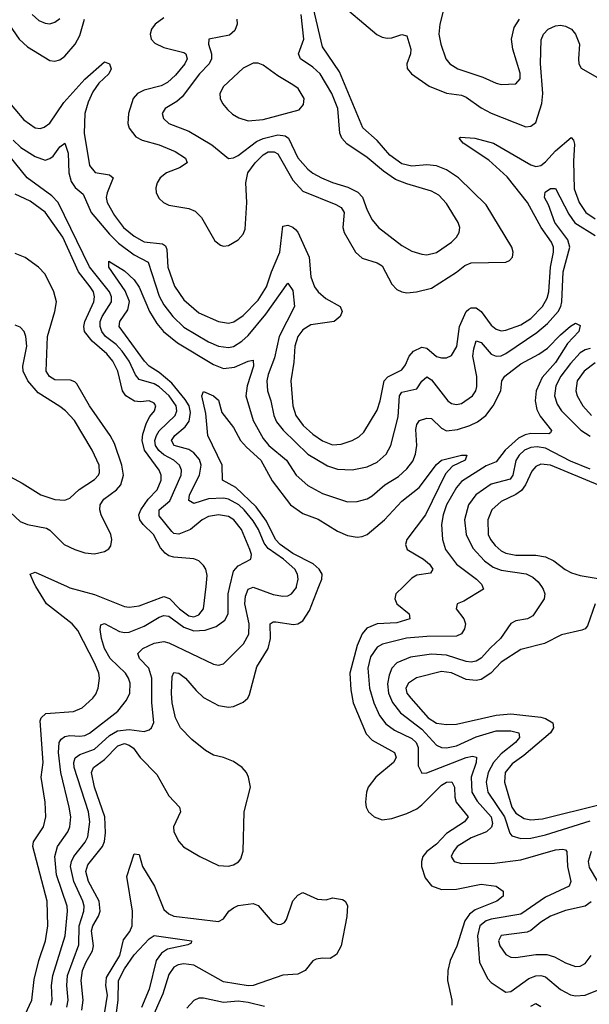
# Model space of a CAD drawing. Header units: inches. Extents: x 1694797 to 1849917, y 907313 to 1017959.
# Tile 365 of 656: x 1716448 to 1718746, y 1008314 to 1012288. Entities that reach past the tile are written whole.
import ezdxf

# ---------------------------------------------------------------- set-up
doc = ezdxf.new("R2010")
doc.units = ezdxf.units.IN
doc.header["$MEASUREMENT"] = 0
doc.layers.add('B7010', color=7, linetype='Continuous')
doc.layers.add('B7011', color=7, linetype='Continuous')

msp = doc.modelspace()

# ---------------------------------------------------------------- linework, layer by layer
at = {"layer": 'B7010', "color": 5}
for points, elevation in [([(1716470, 1008272.2), (1716496.1, 1008330), (1716506.2, 1008413.8), (1716524.5, 1008490), (1716552.4, 1008570), (1716561.9, 1008630), (1716558.4, 1008730), (1716501.2, 1008950), (1716503.4, 1008970), (1716543.4, 1009030), (1716553.1, 1009070), (1716551, 1009130), (1716534.6, 1009230), (1716541.9, 1009290), (1716530, 1009458), (1716533.8, 1009470), (1716552.7, 1009487.3), (1716664.7, 1009495.3), (1716700.5, 1009510), (1716743.5, 1009550), (1716754.4, 1009565.6), (1716764.3, 1009590), (1716769.9, 1009630), (1716766.8, 1009650), (1716750.8, 1009690), (1716682.6, 1009822.6), (1716659, 1009850), (1716555.8, 1009930), (1716513.5, 1010000)], 880), ([(1716572.9, 1008310), (1716578.5, 1008330), (1716576.4, 1008390), (1716581.6, 1008430), (1716631.5, 1008590), (1716641.2, 1008690), (1716638.8, 1008710), (1716596.9, 1008836.9), (1716589.9, 1008910.1), (1716600.7, 1008950), (1716642.3, 1009010), (1716649.5, 1009030.5), (1716653.7, 1009070), (1716647.9, 1009110), (1716613.1, 1009250), (1716604.2, 1009330), (1716606.7, 1009370), (1716615.6, 1009384.4), (1716630, 1009394.7), (1716650, 1009398.3), (1716690, 1009396.2), (1716710, 1009399.2), (1716730, 1009408.8), (1716843.7, 1009496.3), (1716878.5, 1009541.5), (1716892.4, 1009570), (1716893.4, 1009610), (1716887.3, 1009630), (1716874.4, 1009650), (1716813.3, 1009710), (1716789.9, 1009750), (1716778.4, 1009790), (1716773.1, 1009826.9), (1716775.1, 1009844.9), (1716790, 1009851), (1716850, 1009818), (1716870, 1009813.9), (1716890, 1009816.4), (1716950, 1009840.5), (1717010, 1009876.2), (1717030, 1009882.9), (1717050, 1009880.6), (1717110, 1009835.7), (1717150, 1009821.8), (1717195.6, 1009824.4), (1717241, 1009839), (1717275.1, 1009864.9), (1717289.3, 1009890), (1717289.3, 1009970.7), (1717296, 1010000)], 860), ([(1716637.5, 1008302.5), (1716643, 1008330), (1716637.3, 1008390), (1716640.7, 1008430), (1716686.3, 1008553.7), (1716687.9, 1008630), (1716706.4, 1008690), (1716707.9, 1008710), (1716703, 1008730), (1716665.8, 1008810), (1716652.7, 1008870), (1716656.2, 1008890), (1716666.1, 1008910), (1716711.9, 1008968.1), (1716722.9, 1008990), (1716730.9, 1009050), (1716725.2, 1009090), (1716667.4, 1009270), (1716666.4, 1009290), (1716671.8, 1009308.2), (1716690, 1009321.9), (1716750, 1009343.3), (1716810, 1009398.8), (1716842.9, 1009417.1), (1716890, 1009423.4), (1716950, 1009415), (1716970, 1009421.5), (1716979.8, 1009430), (1716988.4, 1009451.6), (1716980.3, 1009530), (1716980.3, 1009630), (1716968.9, 1009670), (1716930.6, 1009710), (1716924, 1009730), (1716944, 1009750), (1716990, 1009771.9), (1717030, 1009778.6), (1717050, 1009772.8), (1717230, 1009686.7), (1717250, 1009682.9), (1717270, 1009688.1), (1717350.6, 1009769.4), (1717371.8, 1009808.2), (1717373.5, 1009850), (1717356, 1009930), (1717358.5, 1009961.5), (1717370, 1009989.2), (1717390, 1009997.8), (1717470, 1009967.6), (1717510, 1009960.7), (1717530, 1009962.4), (1717543.9, 1009970), (1717564.1, 1009995.9), (1717565.1, 1010000)], 840), ([(1716639.5, 1010000), (1716650, 1009995.3), (1716750, 1009967.7), (1716870, 1009919), (1716890, 1009916.6), (1716930, 1009922.7), (1717030, 1009959.3), (1717052.3, 1009952.3), (1717092.4, 1009910), (1717130, 1009881.4), (1717150, 1009878.4), (1717170, 1009885.2), (1717189.4, 1009910), (1717199.6, 1010000)], 880), ([(1716698.3, 1008290), (1716703.3, 1008330), (1716696.4, 1008410), (1716701.3, 1008450), (1716715.4, 1008484.6), (1716742.1, 1008530), (1716745.8, 1008550), (1716737.3, 1008610), (1716742.4, 1008630), (1716766.1, 1008670), (1716772.2, 1008690), (1716768.1, 1008730), (1716724.8, 1008810), (1716714.4, 1008850), (1716723.2, 1008876.8), (1716782, 1008950), (1716789.7, 1008970.3), (1716794, 1009006), (1716790.8, 1009070), (1716749.1, 1009190), (1716737.7, 1009250), (1716744.9, 1009270), (1716790, 1009301.6), (1716843.1, 1009356.9), (1716870, 1009365.8), (1716890, 1009360.1), (1716907, 1009347), (1716934.5, 1009310), (1717000.7, 1009240.7), (1717050, 1009155), (1717092.2, 1009110), (1717096.6, 1009090), (1717069, 1009030), (1717070.1, 1009010.1), (1717090, 1008970.3), (1717108.8, 1008948.8), (1717174.4, 1008910), (1717250, 1008874), (1717290, 1008871.8), (1717310, 1008876.5), (1717331.2, 1008888.8), (1717339.5, 1008900.5), (1717350, 1008932), (1717354.2, 1009090), (1717378.5, 1009190), (1717370.4, 1009230.4), (1717362.7, 1009250), (1717344.9, 1009270), (1717310, 1009293.9), (1717270, 1009310.3), (1717230, 1009319.9), (1717197.6, 1009337.6), (1717142.7, 1009382.7), (1717097, 1009430), (1717076.3, 1009470), (1717063.1, 1009530), (1717059.9, 1009570), (1717062.7, 1009637.3), (1717070, 1009652.9), (1717090.2, 1009650), (1717116.3, 1009630), (1717159.8, 1009579.8), (1717190, 1009552.3), (1717250, 1009520.5), (1717290, 1009513.5), (1717310, 1009516.1), (1717350, 1009533.5), (1717368, 1009550), (1717375.4, 1009564.6), (1717404.5, 1009675.5), (1717450.9, 1009750), (1717459.5, 1009790), (1717458.5, 1009850), (1717470, 1009858), (1717481.9, 1009858.1), (1717552.8, 1009847.2), (1717570, 1009849.5), (1717590, 1009861.5), (1717617, 1009903), (1717655.1, 1010000)], 820), ([(1717995.9, 1010000), (1717966.1, 1009970), (1717961.7, 1009950), (1717969.5, 1009930), (1718019.2, 1009890), (1718022.4, 1009870), (1717970, 1009853), (1717890, 1009849.5), (1717848, 1009832), (1717830, 1009809.1), (1717810, 1009761.5), (1717779.6, 1009650), (1717783.7, 1009583.7), (1717793.1, 1009530), (1717845.9, 1009405.9), (1717870, 1009379.3), (1717960.5, 1009330), (1717967, 1009310), (1717956, 1009290), (1717884.8, 1009230), (1717854, 1009190), (1717847.2, 1009170), (1717843, 1009130), (1717845.5, 1009110), (1717855.9, 1009090), (1717878.3, 1009070), (1717910, 1009058.3), (1717950, 1009063.9), (1718010, 1009083.7), (1718050, 1009103.1), (1718070, 1009119.4), (1718150, 1009198), (1718170, 1009210.1), (1718191.9, 1009211.9), (1718202.4, 1009190), (1718203.6, 1009150), (1718209.6, 1009130), (1718257.5, 1009070), (1718243.2, 1009050), (1718170, 1009003.3), (1718130, 1008959.4), (1718090.1, 1008930), (1718074.4, 1008910), (1718068.5, 1008890), (1718069.1, 1008870), (1718083.8, 1008823.8), (1718110, 1008792.2), (1718150, 1008777.7), (1718210, 1008778.4), (1718310, 1008799), (1718370.7, 1008790), (1718399.3, 1008770), (1718398, 1008750), (1718373.4, 1008730), (1718285.2, 1008694.8), (1718262.8, 1008677.2), (1718244.6, 1008650), (1718211.7, 1008548.3), (1718185, 1008490), (1718175.7, 1008450), (1718173.4, 1008410), (1718191.8, 1008330), (1718191, 1008310)], 820), ([(1718315.7, 1010000), (1718319.6, 1009990), (1718239.5, 1009940.5), (1718212.7, 1009930), (1718208.7, 1009910), (1718239.6, 1009870), (1718247.1, 1009850), (1718242.3, 1009830), (1718230, 1009809.8), (1718210, 1009799.5), (1718090, 1009798.9), (1718008.6, 1009791.4), (1717912.3, 1009767.7), (1717890, 1009755), (1717863.9, 1009716.1), (1717853.2, 1009670), (1717859.3, 1009590), (1717876.4, 1009530), (1717899.8, 1009479.8), (1717925.5, 1009445.5), (1717960.2, 1009420.2), (1718030, 1009386), (1718047.8, 1009370), (1718055.4, 1009350), (1718055.7, 1009275.7), (1718070, 1009246.5), (1718090, 1009248), (1718250, 1009309.6), (1718275.4, 1009315.4), (1718291.6, 1009311.6), (1718290.1, 1009290.1), (1718269.5, 1009230.5), (1718271.7, 1009170), (1718293.8, 1009133.8), (1718350.1, 1009070), (1718356, 1009044), (1718351.4, 1009028.6), (1718330.8, 1009009.2), (1718270, 1008985.5), (1718213.7, 1008950), (1718197.8, 1008930), (1718189.4, 1008910), (1718200.3, 1008890), (1718230, 1008881.7), (1718363.6, 1008883.6), (1718470, 1008896.6), (1718610, 1008937.6), (1718639.2, 1008939.2), (1718650, 1008936.9), (1718655.6, 1008930), (1718658.8, 1008870), (1718671.3, 1008810), (1718664.5, 1008790), (1718570, 1008745.8), (1718470, 1008678.1), (1718350, 1008657.3), (1718329.5, 1008650), (1718305, 1008630), (1718295.5, 1008590), (1718302.5, 1008482.5), (1718336.6, 1008416.6), (1718350, 1008402), (1718390, 1008374.6), (1718410, 1008362.4), (1718430, 1008365.3), (1718502, 1008418), (1718530, 1008428.3), (1718550, 1008430.1), (1718570, 1008424.5), (1718630, 1008373.4), (1718670, 1008351.7), (1718690, 1008348), (1718730, 1008350.1), (1718779.4, 1008370)], 840), ([(1718552.7, 1010000), (1718559.7, 1009990), (1718566.9, 1009970), (1718564, 1009950), (1718518.1, 1009881.9), (1718497.1, 1009870), (1718450, 1009861.4), (1718430, 1009850.9), (1718388, 1009790), (1718347.1, 1009752.9), (1718310, 1009710.6), (1718290, 1009698.7), (1718270, 1009694.9), (1718250, 1009697.1), (1718170, 1009722.5), (1718110, 1009726.9), (1718024.6, 1009715.4), (1717970, 1009691.8), (1717949.2, 1009670.8), (1717938.3, 1009641.7), (1717932.3, 1009607.7), (1717935.4, 1009570), (1717952.5, 1009532.5), (1717985, 1009490), (1718070, 1009424), (1718130, 1009359.6), (1718150, 1009350.6), (1718170, 1009348.5), (1718210, 1009356.9), (1718290, 1009393.4), (1718370, 1009417.4), (1718430, 1009417.8), (1718461.5, 1009410), (1718464.4, 1009390), (1718448.3, 1009370), (1718390, 1009324.5), (1718360.1, 1009290), (1718338.3, 1009250), (1718330.1, 1009210), (1718337.2, 1009170), (1718404.2, 1009070), (1718424.9, 1009004.9), (1718434, 1008994), (1718470, 1008982.4), (1718510, 1008984.6), (1718570, 1008997.6), (1718750, 1009054.8)], 860), ([(1718769.5, 1009930), (1718738.4, 1009841.6), (1718730.1, 1009829.9), (1718716.4, 1009823.6), (1718634.3, 1009805.7), (1718565.5, 1009770), (1718470, 1009745.9), (1718390, 1009694.8), (1718348.3, 1009650), (1718310, 1009624.3), (1718290, 1009620.6), (1718250, 1009624.7), (1718190, 1009651.2), (1718150, 1009656.7), (1718048.4, 1009631.6), (1718016.4, 1009610), (1718006.1, 1009590), (1718009.7, 1009570), (1718025.5, 1009550), (1718096.2, 1009470), (1718130, 1009448.8), (1718170, 1009443.5), (1718210, 1009445.1), (1718370, 1009481.1), (1718430, 1009486.6), (1718550, 1009473), (1718570, 1009467.5), (1718599.2, 1009450), (1718601.9, 1009430), (1718589.2, 1009410), (1718481.6, 1009318.4), (1718435.1, 1009284.9), (1718406.4, 1009250), (1718403.9, 1009210), (1718434.1, 1009110), (1718450, 1009085), (1718483.4, 1009063.4), (1718510, 1009058.9), (1718557.5, 1009062.5), (1718790, 1009120.2)], 880), ([(1716786.5, 1008250), (1716802.4, 1008350), (1716795.9, 1008390), (1716798, 1008422), (1716851.5, 1008510), (1716866.3, 1008573.7), (1716892.3, 1008607.7), (1716901.8, 1008630), (1716903.5, 1008690), (1716880.5, 1008830), (1716910, 1008920.5), (1716930, 1008918.4), (1716943.2, 1008870), (1716991.6, 1008790), (1717030, 1008696.1), (1717050, 1008678.8), (1717070, 1008669.7), (1717250, 1008648.3), (1717270, 1008658.3), (1717291.2, 1008690), (1717310, 1008703.5), (1717330, 1008712), (1717390, 1008720.2), (1717410, 1008712.8), (1717465.9, 1008645.9), (1717490, 1008636), (1717502.3, 1008637.7), (1717516.1, 1008643.9), (1717524.4, 1008655.6), (1717550, 1008731.2), (1717570, 1008753.8), (1717590, 1008764.9), (1717650, 1008738.2), (1717684, 1008736), (1717710, 1008744), (1717750, 1008737.3), (1717761, 1008730), (1717770, 1008712), (1717768, 1008668), (1717744.7, 1008550), (1717725.6, 1008514.4), (1717701.2, 1008498.8), (1717670, 1008500.5), (1717643.7, 1008496.3), (1717630, 1008488.5), (1717599.3, 1008450), (1717570, 1008435.7), (1717510, 1008431.8), (1717390.2, 1008390), (1717370, 1008388.8), (1717270, 1008404.8), (1717150, 1008471.7), (1717110, 1008477), (1717086.9, 1008473.1), (1717070, 1008463.7), (1717050, 1008433.7), (1717024.8, 1008355.2), (1716978.6, 1008250)], 780), ([(1718753.3, 1008930), (1718741.6, 1008890), (1718745.8, 1008865.8), (1718778.8, 1008810)], 860), ([(1718753.1, 1008726.9), (1718730, 1008709.3), (1718650, 1008691.7), (1718590, 1008669.4), (1718550, 1008645.8), (1718510, 1008611.5), (1718494.9, 1008605.1), (1718390, 1008591.7), (1718380.1, 1008570), (1718384.6, 1008550), (1718410, 1008515), (1718430, 1008504.2), (1718450, 1008502.5), (1718530, 1008514.7), (1718574.6, 1008514.6), (1718605.7, 1008505.7), (1718650, 1008480.5), (1718690, 1008466.7), (1718710, 1008467.9), (1718730, 1008478), (1718754.3, 1008510)], 860), ([(1716834.5, 1008250), (1716845.5, 1008330), (1716846.2, 1008410), (1716870, 1008456.6), (1716910, 1008513.8), (1716970, 1008578.2), (1716990, 1008591.1), (1717141, 1008570), (1717139.8, 1008560.2), (1717126.4, 1008553.6), (1717044.1, 1008535.9), (1717019.9, 1008520.1), (1716998.1, 1008490), (1716970, 1008374.7), (1716939.3, 1008300.7)], 760), ([(1717435, 1008305), (1717370, 1008321.3), (1717330, 1008326), (1717270, 1008320.4), (1717190, 1008338.5), (1717170, 1008338), (1717150, 1008329.4), (1717121.9, 1008298.1)], 820), ([(1718510, 1008306.5), (1718530, 1008316.8), (1718550, 1008305)], 820)]:
    msp.add_lwpolyline(points, dxfattribs=dict(at, elevation=elevation))
at = {"layer": 'B7011', "color": 5}
for points, elevation in [([(1717724.1, 1012370), (1717889, 1012229), (1717910, 1012218.1), (1717930, 1012214), (1717950, 1012215.6), (1717990, 1012229.2), (1718010, 1012223.7), (1718026.7, 1012170), (1718024.6, 1012150), (1718010.2, 1012110), (1718011, 1012091), (1718029.1, 1012070), (1718100.1, 1012020.1), (1718170, 1011991.9), (1718230, 1011983.9), (1718250, 1011976.1), (1718310, 1011932.3), (1718350, 1011911.4), (1718490, 1011856.4), (1718510, 1011858.4), (1718530, 1011873.8), (1718554.5, 1011950), (1718558.9, 1011990), (1718548.8, 1012111.2), (1718552.5, 1012207.5), (1718561.1, 1012230), (1718579.7, 1012250), (1718610, 1012263), (1718630, 1012265.7), (1718650, 1012262.3), (1718674.2, 1012250), (1718691, 1012230), (1718707, 1012190), (1718702.1, 1012130), (1718703.9, 1012110), (1718713.2, 1012093.2), (1718776.3, 1012056.3)], 920), ([(1717030, 1012295.9), (1716994.5, 1012270), (1716980.1, 1012250), (1716973.9, 1012230), (1716977.7, 1012210), (1716993.3, 1012193.3), (1717030, 1012175.9), (1717110, 1012155.7), (1717118.1, 1012150), (1717123.8, 1012130), (1717113.7, 1012110), (1717075.9, 1012064.1), (1717044.7, 1012035.3), (1717018.5, 1012021.5), (1716950, 1012003.4), (1716922.6, 1011990), (1716906, 1011970), (1716887.2, 1011910), (1716884.7, 1011870), (1716889.5, 1011850), (1716916.1, 1011816.1), (1716942.4, 1011802.4), (1717010, 1011783.4), (1717075.7, 1011755.7), (1717116.3, 1011730), (1717123.9, 1011710), (1717092.9, 1011690), (1717040.2, 1011670), (1717015, 1011650), (1717002, 1011630), (1716996.6, 1011610), (1716998.5, 1011590), (1717010, 1011567.1), (1717028, 1011550), (1717050, 1011539.2), (1717130, 1011526.1), (1717155.8, 1011515.8), (1717181.3, 1011490), (1717235.7, 1011395.7), (1717258.6, 1011378.6), (1717270, 1011374.7), (1717290, 1011376.5), (1717330, 1011400.2), (1717350, 1011423.1), (1717357.3, 1011442.7), (1717364.7, 1011550), (1717359.6, 1011630), (1717368, 1011670), (1717398.2, 1011710), (1717430, 1011742.8), (1717450, 1011754.7), (1717475, 1011755), (1717490, 1011746.7), (1717550, 1011641.2), (1717590, 1011596.5), (1717722.9, 1011542.9), (1717745.3, 1011530), (1717756.9, 1011510), (1717751.7, 1011450), (1717756.6, 1011430), (1717802.2, 1011350), (1717830, 1011325.5), (1717890, 1011306.5), (1717910, 1011295.3), (1717950, 1011221.2), (1717970, 1011199.7), (1717990, 1011189.3), (1718010, 1011185.9), (1718049.4, 1011189.4), (1718110, 1011204.3), (1718210, 1011268.6), (1718244.2, 1011295.8), (1718270, 1011306.6), (1718409.8, 1011310.2), (1718424.2, 1011315.8), (1718436.8, 1011330), (1718438.8, 1011350), (1718433.2, 1011370), (1718330, 1011541.2), (1718218, 1011650), (1718170, 1011682.3), (1718130, 1011698.6), (1718090, 1011702.5), (1718030, 1011696.6), (1717990, 1011706.8), (1717941.5, 1011741.5), (1717890, 1011800.9), (1717832.5, 1011852.5), (1717737.7, 1012077.7), (1717670, 1012179.1), (1717633, 1012333)], 920), ([(1718157, 1012323), (1718142.7, 1012270), (1718139.7, 1012230), (1718147.3, 1012190), (1718166.7, 1012130), (1718183.6, 1012110), (1718215.3, 1012090), (1718316.1, 1012056.1), (1718370, 1012031.9), (1718390, 1012026.4), (1718450, 1012029.2), (1718467.4, 1012050), (1718467.6, 1012072.4), (1718437.9, 1012170), (1718432.2, 1012210), (1718443, 1012257), (1718464.1, 1012290)], 940), ([(1716388.8, 1012310), (1716403.8, 1012270), (1716445.7, 1012210), (1716479.4, 1012179.4), (1716570, 1012124.1), (1716590, 1012120.8), (1716610, 1012126.6), (1716630, 1012141.3), (1716671.7, 1012190), (1716690, 1012224.5), (1716709.3, 1012290.7)], 920), ([(1716497.7, 1012310), (1716524.8, 1012284.8), (1716550, 1012274.2), (1716570, 1012271.9), (1716590, 1012277.8), (1716610, 1012293.6)], 940), ([(1717323.8, 1012290), (1717325.5, 1012270), (1717315.7, 1012244.3), (1717294.5, 1012225.5), (1717210.5, 1012210), (1717210.2, 1012190), (1717221.9, 1012150), (1717221.1, 1012130), (1717211.8, 1012110), (1717172.9, 1012070), (1717103.2, 1011976.8), (1717081.9, 1011958.1), (1717034.3, 1011930), (1717023.2, 1011910), (1717028.2, 1011890), (1717050, 1011869.4), (1717130, 1011838.7), (1717223.5, 1011783.5), (1717290, 1011727.6), (1717310, 1011730.2), (1717330, 1011740.8), (1717403.4, 1011796.6), (1717430, 1011809.4), (1717490, 1011823.9), (1717519.2, 1011819.2), (1717532.5, 1011810), (1717570, 1011730.2), (1717610, 1011684.7), (1717630, 1011668.4), (1717665.2, 1011650), (1717710, 1011631.2), (1717772.5, 1011612.5), (1717812.3, 1011592.3), (1717831.5, 1011571.5), (1717850, 1011519.5), (1717870, 1011481.1), (1717895.8, 1011450), (1717990, 1011376.2), (1718030, 1011353.8), (1718070, 1011341.3), (1718090, 1011339.7), (1718130, 1011348.3), (1718189.8, 1011390), (1718209.8, 1011410), (1718221.4, 1011430), (1718223.8, 1011450), (1718217.1, 1011470), (1718170, 1011546.4), (1718139.7, 1011579.7), (1718110, 1011596.3), (1718010, 1011625.5), (1717963.8, 1011643.8), (1717916.3, 1011676.3), (1717850, 1011732.4), (1717767.7, 1011787.7), (1717748.1, 1011810), (1717739.1, 1011830), (1717731.1, 1011930), (1717707.7, 1011990), (1717659.6, 1012070), (1717630, 1012097.2), (1717580.2, 1012130), (1717573.3, 1012150), (1717594.3, 1012210), (1717583.7, 1012310)], 940), ([(1716392, 1011970), (1716464.2, 1011884.2), (1716510, 1011851.7), (1716530, 1011849), (1716546, 1011854), (1716570, 1011871.3), (1716625.5, 1011954.5), (1716710, 1012048), (1716790, 1012118.4), (1716810, 1012110.2), (1716816.3, 1012090), (1716807.1, 1012070), (1716767.4, 1012032.6), (1716743.2, 1011996.8), (1716724.6, 1011955.4), (1716711, 1011910), (1716707.4, 1011830), (1716730, 1011699.6), (1716752.1, 1011672.1), (1716810, 1011662.8), (1716824.6, 1011650), (1716800.3, 1011590), (1716796.9, 1011570), (1716800.5, 1011550), (1716830, 1011498), (1716867, 1011450), (1716910, 1011414.5), (1716950, 1011392.3), (1717023.6, 1011383.6), (1717036, 1011376), (1717041.3, 1011361.3), (1717045.2, 1011290), (1717073, 1011213), (1717110, 1011157.8), (1717170, 1011105), (1717250, 1011069.6), (1717290, 1011062.8), (1717311.8, 1011068.2), (1717350, 1011094.2), (1717410, 1011156.3), (1717443.9, 1011210), (1717463.3, 1011270), (1717497.6, 1011350), (1717510, 1011454.6), (1717530, 1011459.4), (1717550, 1011451.4), (1717560.8, 1011440.8), (1717570.1, 1011430.1), (1717616, 1011330), (1717623, 1011250), (1717637.3, 1011210), (1717652.5, 1011190), (1717683.5, 1011163.5), (1717740.8, 1011130), (1717749.3, 1011110), (1717740.6, 1011090), (1717716.5, 1011070), (1717622.8, 1011057.2), (1717590, 1011036.7), (1717570.1, 1011010), (1717557.4, 1010970), (1717554.3, 1010905.7), (1717542.2, 1010830), (1717549.7, 1010730), (1717562.5, 1010690), (1717591.2, 1010650), (1717630, 1010615.6), (1717670, 1010588.1), (1717710, 1010572.3), (1717745.5, 1010574.5), (1717790, 1010589.4), (1717816.1, 1010603.9), (1717836.9, 1010623.1), (1717890, 1010711.5), (1717903, 1010750), (1717918.7, 1010830), (1717932.9, 1010847.1), (1717990, 1010875.1), (1718005.1, 1010894.9), (1718019.7, 1010930), (1718036.2, 1010950), (1718070, 1010966.5), (1718090, 1010962.9), (1718130, 1010928.9), (1718150, 1010922.8), (1718170, 1010923.2), (1718190, 1010933.2), (1718211.3, 1010968.7), (1718222.3, 1011050), (1718248.7, 1011110), (1718260.4, 1011119.6), (1718270, 1011125.7), (1718290, 1011125.8), (1718310, 1011110.8), (1718350, 1011055.9), (1718370, 1011038.9), (1718390, 1011032.9), (1718410, 1011034.9), (1718470, 1011056.7), (1718510, 1011082.2), (1718557, 1011130), (1718576.1, 1011163.9), (1718582.4, 1011190), (1718589.9, 1011289.9), (1718601.9, 1011350), (1718601.7, 1011370), (1718594, 1011390), (1718551.5, 1011450), (1718496.5, 1011550), (1718414.4, 1011654.4), (1718341.2, 1011721.2), (1718236.8, 1011790), (1718221.3, 1011810), (1718226.2, 1011813.8), (1718284.9, 1011810), (1718360.2, 1011790), (1718510, 1011702.1), (1718530, 1011696.3), (1718550, 1011699.2), (1718570, 1011714.4), (1718610, 1011759.1), (1718672.5, 1011812.5), (1718682.4, 1011802.4), (1718686.1, 1011786.1), (1718682.5, 1011717.5), (1718685.3, 1011605.3), (1718704.8, 1011550), (1718732.9, 1011510), (1718770, 1011484.5)], 880), ([(1716421.7, 1011801.7), (1716452.8, 1011772.8), (1716510, 1011735.7), (1716550, 1011721.4), (1716570, 1011727.7), (1716582.5, 1011737.5), (1716610, 1011775.6), (1716630, 1011790.3), (1716643, 1011750), (1716645.6, 1011670), (1716655, 1011635), (1716671.3, 1011611.3), (1716704.3, 1011584.3), (1716736.5, 1011510), (1716810, 1011422.2), (1716846.4, 1011386.4), (1716910, 1011339), (1716966.7, 1011310), (1717010, 1011171.8), (1717030, 1011137.2), (1717066.1, 1011090), (1717110, 1011046.5), (1717210, 1010988), (1717250, 1010970.1), (1717290, 1010965.1), (1717310, 1010969.6), (1717344.7, 1010990), (1717370, 1011013.7), (1717440.3, 1011099.7), (1717530, 1011225.3), (1717550, 1011195.5), (1717557.3, 1011130), (1717494.9, 1011010), (1717476.3, 1010923.7), (1717450, 1010855.6), (1717444.6, 1010830), (1717447.8, 1010790), (1717461.4, 1010750), (1717472.9, 1010690), (1717484.6, 1010664.6), (1717511.1, 1010631.1), (1717610, 1010534.8), (1717690, 1010486.9), (1717730, 1010473.6), (1717789.4, 1010470.6), (1717850, 1010483.8), (1717890, 1010502.6), (1717926.2, 1010533.8), (1717945.8, 1010570), (1717974.4, 1010685.6), (1717979.9, 1010770), (1717990, 1010784.8), (1718050, 1010798.1), (1718070.9, 1010829.1), (1718090, 1010846.2), (1718110, 1010835.1), (1718175.9, 1010750), (1718190, 1010739.4), (1718210, 1010735.3), (1718230, 1010739), (1718275, 1010770), (1718287.8, 1010790), (1718292.5, 1010807.5), (1718291.9, 1010848.1), (1718276.7, 1010930), (1718279.9, 1010960.1), (1718290, 1010992.4), (1718310, 1010985.4), (1718350, 1010938.7), (1718370, 1010929.7), (1718390, 1010931), (1718410, 1010940.3), (1718534.7, 1011025.3), (1718577.7, 1011062.3), (1718621.1, 1011110), (1718631.8, 1011130), (1718636, 1011150), (1718641.3, 1011270), (1718667.2, 1011370), (1718659.1, 1011399.1), (1718607.8, 1011470), (1718581.6, 1011541.6), (1718565, 1011570), (1718568, 1011592), (1718590, 1011606.9), (1718610, 1011607.6), (1718664, 1011504), (1718688.4, 1011468.4), (1718770, 1011416.6)], 860), ([(1717296, 1010000), (1717310, 1010061.5), (1717330, 1010083.4), (1717380.9, 1010110), (1717382.5, 1010130), (1717376.6, 1010150), (1717342.7, 1010230), (1717312.5, 1010270), (1717290, 1010283), (1717250, 1010289), (1717210, 1010282.9), (1717184.2, 1010270), (1717136.5, 1010230), (1717090, 1010211.4), (1717070, 1010214.3), (1717061.8, 1010221.8), (1717010, 1010285.2), (1717010.5, 1010310), (1717053.5, 1010346.5), (1717099.9, 1010450), (1717101, 1010470), (1717092.8, 1010490), (1717069.9, 1010510), (1717030, 1010532.3), (1717009.3, 1010549.3), (1716996.2, 1010570), (1716993.6, 1010590), (1716999.3, 1010610), (1717011.2, 1010628.8), (1717075.4, 1010690), (1717081.9, 1010710), (1717078.6, 1010730), (1717051.1, 1010770), (1717010, 1010806.7), (1716990, 1010818.9), (1716930, 1010836.4), (1716915.3, 1010855.3), (1716889, 1010910), (1716860.8, 1010950), (1716837, 1010977), (1716794.6, 1011010), (1716778.9, 1011030), (1716771.9, 1011050), (1716773, 1011070), (1716780.6, 1011090), (1716817.8, 1011150), (1716817.9, 1011170), (1716809.6, 1011190), (1716730, 1011290.4), (1716602.4, 1011550), (1716577.3, 1011577.3), (1716477.7, 1011650), (1716381, 1011770)], 860), ([(1717199.6, 1010000), (1717204.7, 1010044.7), (1717199.4, 1010070), (1717190, 1010084.7), (1717170, 1010103.2), (1717150, 1010112.5), (1717070, 1010118.7), (1717050, 1010124.2), (1717034.3, 1010134.3), (1717016.1, 1010156.1), (1716988.2, 1010210), (1716946.6, 1010250), (1716932, 1010270), (1716928.8, 1010290), (1716936.7, 1010310), (1716966.8, 1010353.2), (1717002, 1010390), (1717019, 1010430), (1717018.9, 1010450), (1717010.8, 1010470), (1716951, 1010550), (1716941.5, 1010590), (1716944.6, 1010615.4), (1716959.6, 1010660.4), (1716973.2, 1010686.8), (1716992.2, 1010710), (1716997, 1010730), (1716990, 1010739.8), (1716970, 1010749.8), (1716934.7, 1010745.3), (1716911.4, 1010748.6), (1716876.4, 1010770), (1716862.2, 1010790), (1716843.6, 1010870), (1716823.5, 1010910), (1716799.3, 1010939.3), (1716740.3, 1010990), (1716709, 1011029), (1716706.2, 1011050), (1716710.2, 1011070), (1716746.8, 1011150), (1716749.9, 1011170), (1716745, 1011190), (1716732.5, 1011210), (1716685.6, 1011270), (1716621.9, 1011410), (1716550, 1011511.9), (1716490, 1011555.3), (1716430, 1011583.7)], 880), ([(1716390, 1010318.4), (1716450, 1010262.9), (1716478.7, 1010250), (1716555.7, 1010235.7), (1716570, 1010227.2), (1716627.8, 1010170), (1716670, 1010149.1), (1716710, 1010136.8), (1716750, 1010131.5), (1716790, 1010141.5), (1716807.2, 1010152.8), (1716815.4, 1010164.6), (1716819.9, 1010190), (1716816.1, 1010210), (1716776.9, 1010290), (1716771.3, 1010310), (1716773, 1010330), (1716787.7, 1010352.3), (1716837.8, 1010390), (1716855.5, 1010410), (1716866.1, 1010450), (1716860.3, 1010490), (1716830, 1010577.1), (1716813.4, 1010610), (1716729.7, 1010729.7), (1716677.8, 1010817.8), (1716670, 1010827.1), (1716653.1, 1010833.1), (1716590, 1010834.3), (1716568, 1010848), (1716554.9, 1010870), (1716559.8, 1011010), (1716589.4, 1011110), (1716595.7, 1011150), (1716585.5, 1011190), (1716550, 1011260.8), (1716524.1, 1011290), (1716470, 1011328.2), (1716430, 1011344.6)], 920), ([(1717565.1, 1010000), (1717571.9, 1010030), (1717568.9, 1010050), (1717557.9, 1010070), (1717512.2, 1010110), (1717450, 1010153.7), (1717434.8, 1010174.8), (1717411.3, 1010230), (1717390, 1010265.9), (1717354, 1010310), (1717331.4, 1010330), (1717290, 1010353.3), (1717270, 1010357.1), (1717210, 1010353.6), (1717150, 1010335.6), (1717130, 1010346.9), (1717132.8, 1010370), (1717173.6, 1010450), (1717180.5, 1010490), (1717172.7, 1010512.7), (1717150, 1010540.4), (1717130, 1010553.2), (1717070.8, 1010570), (1717060.4, 1010590), (1717073.5, 1010610), (1717115.8, 1010644.2), (1717131.9, 1010668.1), (1717137, 1010703), (1717131.1, 1010730), (1717115.5, 1010755.5), (1717061, 1010821), (1717010, 1010864.5), (1716970.4, 1010890), (1716950.7, 1010910), (1716849, 1011050), (1716852.5, 1011070), (1716883.5, 1011116.5), (1716890.3, 1011150.3), (1716873.9, 1011193.9), (1716807.1, 1011290), (1716806.8, 1011313.2), (1716870, 1011275.1), (1716910, 1011238.7), (1716930, 1011208.5), (1716971, 1011111), (1717001.4, 1011061.4), (1717028.6, 1011030), (1717084.4, 1010984.4), (1717230, 1010896.4), (1717270, 1010880.9), (1717314.7, 1010885.3), (1717370, 1010909.3), (1717390, 1010913.4), (1717391.3, 1010890), (1717366.1, 1010810), (1717360.7, 1010770), (1717390.5, 1010670), (1717430, 1010597.7), (1717453.1, 1010570), (1717525, 1010510), (1717563.9, 1010450), (1717610, 1010407.8), (1717670, 1010375.1), (1717770, 1010342.3), (1717810, 1010343.9), (1717850, 1010354.8), (1717870, 1010366.2), (1717920.6, 1010410), (1717976, 1010444), (1718010, 1010475), (1718033.6, 1010506.4), (1718045.5, 1010534.5), (1718050.8, 1010570), (1718046.3, 1010633.7), (1718050, 1010654.9), (1718061.5, 1010670), (1718090, 1010680.1), (1718110, 1010679), (1718150, 1010639.8), (1718170, 1010629.1), (1718213.9, 1010633.9), (1718264.2, 1010650), (1718294.9, 1010665.1), (1718329, 1010691), (1718358.9, 1010730), (1718388.8, 1010790), (1718393.6, 1010830), (1718405.8, 1010850), (1718470, 1010899.4), (1718542.4, 1010937.6), (1718578.1, 1010961.9), (1718630, 1011016.3), (1718670, 1011050.9), (1718690, 1011063.6), (1718710, 1011054), (1718703.6, 1011030), (1718658.3, 1010981.7), (1718610, 1010905), (1718556.1, 1010843.9), (1718531.6, 1010790), (1718527.7, 1010750), (1718534.9, 1010714.9), (1718548.1, 1010688.1), (1718593.5, 1010630), (1718590, 1010620.7), (1718583.1, 1010616.9), (1718510, 1010617.3), (1718487.5, 1010612.5), (1718460.6, 1010599.4), (1718406.4, 1010550), (1718370, 1010503.7), (1718330, 1010487.5), (1718230, 1010423.5), (1718210, 1010400.2), (1718169.7, 1010330), (1718156, 1010290), (1718149.6, 1010250), (1718153.9, 1010190), (1718166.4, 1010150), (1718210.1, 1010090), (1718290.7, 1010030), (1718311.8, 1010010), (1718315.7, 1010000)], 840), ([(1716359.3, 1010470), (1716457.7, 1010417.7), (1716533, 1010370), (1716590, 1010351.1), (1716630, 1010348.2), (1716650, 1010357.2), (1716688, 1010392), (1716750, 1010432.1), (1716766.3, 1010450), (1716770, 1010460.5), (1716769.1, 1010490), (1716739.9, 1010550), (1716668.3, 1010670), (1716632.2, 1010710), (1716610, 1010727.5), (1716522, 1010782), (1716480.2, 1010830), (1716462.3, 1010870), (1716460.2, 1010890), (1716476.1, 1010970), (1716473, 1011010), (1716466, 1011030), (1716450, 1011047.6), (1716430, 1011055.8)], 940), ([(1718750, 1010960.8), (1718730, 1010955.9), (1718710, 1010943), (1718670, 1010901.1), (1718631.7, 1010850), (1718611.5, 1010810), (1718606.4, 1010770), (1718616.7, 1010736.7), (1718634, 1010710), (1718711.8, 1010631.8), (1718750, 1010607.3)], 860), ([(1718770, 1010903.7), (1718725.4, 1010870), (1718697.4, 1010830), (1718692.2, 1010790), (1718697.1, 1010770), (1718719.6, 1010730), (1718755.1, 1010690)], 880), ([(1717655.1, 1010000), (1717666.9, 1010030), (1717667.7, 1010050), (1717655.8, 1010070), (1717631.4, 1010091.4), (1717550, 1010133.4), (1717498.6, 1010170), (1717479.9, 1010190), (1717443.5, 1010263.5), (1717402.2, 1010322.2), (1717320.1, 1010400.1), (1717266.2, 1010430), (1717264.7, 1010490), (1717206.5, 1010610), (1717198.5, 1010698.5), (1717183, 1010770), (1717190, 1010786.8), (1717230, 1010770.3), (1717250, 1010753), (1717262.8, 1010702.8), (1717310, 1010642.6), (1717339, 1010590), (1717362.6, 1010562.6), (1717420.5, 1010510), (1717466.3, 1010426.3), (1717540.5, 1010330), (1717590, 1010295.2), (1717652.7, 1010272.7), (1717730, 1010224), (1717770, 1010206.2), (1717810, 1010199.6), (1717830, 1010201.6), (1717850, 1010210.6), (1717920.2, 1010270), (1717990, 1010344.8), (1718060, 1010400), (1718130, 1010492.8), (1718150, 1010510.2), (1718230, 1010531.1), (1718252.4, 1010530), (1718244.9, 1010510), (1718194.5, 1010485.5), (1718165.5, 1010454.5), (1718085.7, 1010290), (1718010.1, 1010190), (1718004.2, 1010170), (1718011.8, 1010150), (1718077.6, 1010110), (1718101.1, 1010090), (1718114.8, 1010070), (1718105.3, 1010054.7), (1718050, 1010045.4), (1718030, 1010034.4), (1717995.9, 1010000)], 820), ([(1718750, 1010474.4), (1718670, 1010505.6), (1718570, 1010558.3), (1718536.3, 1010563.7), (1718510, 1010561.2), (1718484.8, 1010550), (1718463, 1010530), (1718450, 1010508.7), (1718437.9, 1010450), (1718426.5, 1010433.5), (1718350, 1010413.4), (1718287.8, 1010370), (1718258.5, 1010330), (1718243.3, 1010270), (1718249.6, 1010210), (1718275.6, 1010155.6), (1718323.8, 1010103.8), (1718358.4, 1010078.4), (1718390, 1010066.2), (1718490.9, 1010050.9), (1718518, 1010038), (1718539.3, 1010019.3), (1718552.7, 1010000)], 860), ([(1718787.7, 1010407.7), (1718590, 1010490.3), (1718550, 1010494.6), (1718530, 1010485), (1718514.7, 1010465.3), (1718488.6, 1010410), (1718472.3, 1010387.7), (1718450, 1010371.1), (1718390, 1010343.1), (1718352.7, 1010310), (1718336.3, 1010270), (1718338.8, 1010210), (1718347, 1010190), (1718365.8, 1010165.8), (1718390, 1010144.4), (1718410, 1010134.3), (1718450, 1010126.7), (1718530, 1010126.5), (1718570, 1010120.1), (1718603.7, 1010103.7), (1718648.8, 1010068.8), (1718674.9, 1010054.9), (1718710, 1010044), (1718790, 1010031.8)], 880), ([(1716513.5, 1010000), (1716507.4, 1010010), (1716489.9, 1010050.1), (1716510, 1010057.7), (1716639.5, 1010000)], 880)]:
    msp.add_lwpolyline(points, dxfattribs=dict(at, elevation=elevation))
at = {"layer": 'B7011', "color": 5, "elevation": 960}
msp.add_lwpolyline([(1717410, 1012112.8), (1717390, 1012112.6), (1717350, 1012092.1), (1717270, 1012018.5), (1717255.2, 1011990), (1717256.9, 1011970), (1717266.4, 1011950), (1717285.9, 1011925.9), (1717307, 1011907), (1717332.4, 1011892.4), (1717370, 1011879.8), (1717430, 1011885.4), (1717575, 1011925), (1717593.4, 1011946.6), (1717595.1, 1011970), (1717570.8, 1012010), (1717550, 1012025), (1717490, 1012061.5), (1717430, 1012105.4)], close=True, dxfattribs=at)

doc.saveas('drawing.dxf')
